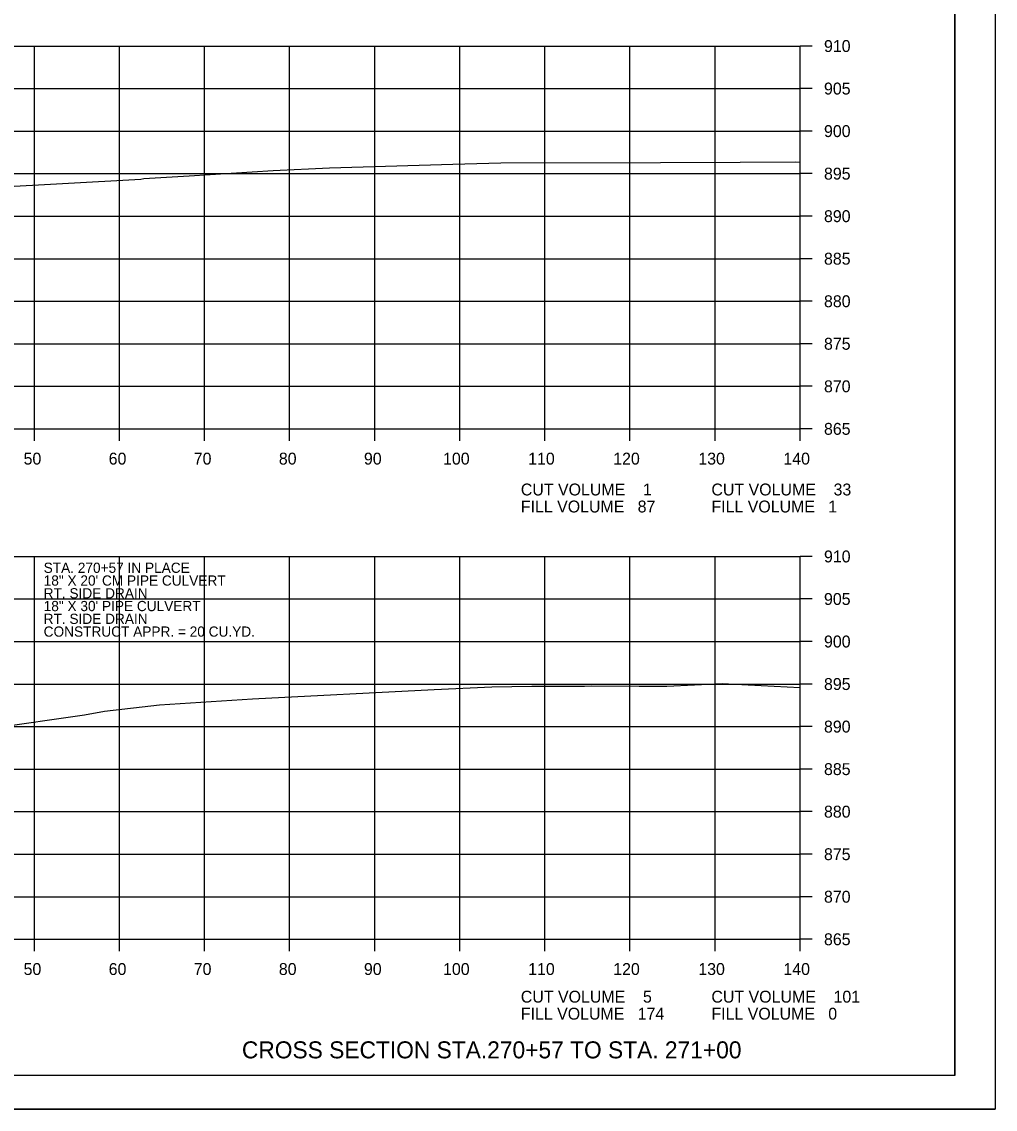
# Model space of a CAD drawing. Extents: x 1486524 to 1499135, y 326561 to 337924.
# Drawn here: x 1489031.4 to 1489145.8, y 330432.6 to 330560.4 of the extents above; entities that cross this region are included whole.
import ezdxf

# ---------------------------------------------------------------- set-up
doc = ezdxf.new("R2010")
doc.units = 0
for name, color, linetype in [('E_Const Align', 7, 'Continuous'), ('E_Const Align Station', 7, 'Continuous'), ('E_Ownership Information', 7, 'Continuous'), ('E_Property Line', 7, 'Continuous'), ('E_Proposed ROW Fig Annot', 7, 'Continuous'), ('E_Quarter Calls', 7, 'Continuous'), ('E_Tract Number', 7, 'Continuous')]:
    doc.layers.add(name, color=color, linetype=linetype)

msp = doc.modelspace()

# ---------------------------------------------------------------- linework, layer by layer
at = {"layer": 'E_Const Align'}
for p, q in [((1489122.89, 330512.57), (1489122.89, 330557.57)), ((1489124.29, 330557.57), (1489122.89, 330557.57)), ((1489124.29, 330552.57), (1489122.89, 330552.57)), ((1489124.29, 330547.57), (1489122.89, 330547.57)), ((1489124.29, 330542.57), (1489122.89, 330542.57)), ((1489124.29, 330537.57), (1489122.89, 330537.57)), ((1489124.29, 330532.57), (1489122.89, 330532.57)), ((1489124.29, 330527.57), (1489122.89, 330527.57)), ((1489124.29, 330522.57), (1489122.89, 330522.57)), ((1489124.29, 330517.57), (1489122.89, 330517.57)), ((1488842.89, 330512.57), (1489122.89, 330512.57)), ((1489032.89, 330511.17), (1489032.89, 330512.57)), ((1489042.89, 330511.17), (1489042.89, 330512.57)), ((1489052.89, 330511.17), (1489052.89, 330512.57)), ((1489062.89, 330511.17), (1489062.89, 330512.57)), ((1489072.89, 330511.17), (1489072.89, 330512.57)), ((1489082.89, 330511.17), (1489082.89, 330512.57)), ((1489092.89, 330511.17), (1489092.89, 330512.57)), ((1489102.89, 330511.17), (1489102.89, 330512.57)), ((1489112.89, 330511.17), (1489112.89, 330512.57)), ((1489122.89, 330511.17), (1489122.89, 330512.57)), ((1489124.29, 330512.57), (1489122.89, 330512.57)), ((1489122.89, 330452.57), (1489122.89, 330497.57)), ((1489124.29, 330497.57), (1489122.89, 330497.57)), ((1489124.29, 330492.57), (1489122.89, 330492.57)), ((1489124.29, 330487.57), (1489122.89, 330487.57)), ((1489124.29, 330482.57), (1489122.89, 330482.57)), ((1489124.29, 330477.57), (1489122.89, 330477.57)), ((1489124.29, 330472.57), (1489122.89, 330472.57)), ((1489124.29, 330467.57), (1489122.89, 330467.57)), ((1489124.29, 330462.57), (1489122.89, 330462.57)), ((1489124.29, 330457.57), (1489122.89, 330457.57)), ((1488842.89, 330452.57), (1489122.89, 330452.57)), ((1489032.89, 330451.17), (1489032.89, 330452.57)), ((1489042.89, 330451.17), (1489042.89, 330452.57)), ((1489052.89, 330451.17), (1489052.89, 330452.57)), ((1489062.89, 330451.17), (1489062.89, 330452.57)), ((1489072.89, 330451.17), (1489072.89, 330452.57)), ((1489082.89, 330451.17), (1489082.89, 330452.57)), ((1489092.89, 330451.17), (1489092.89, 330452.57)), ((1489102.89, 330451.17), (1489102.89, 330452.57)), ((1489112.89, 330451.17), (1489112.89, 330452.57)), ((1489122.89, 330451.17), (1489122.89, 330452.57)), ((1489124.29, 330452.57), (1489122.89, 330452.57))]:
    msp.add_line(p, q, dxfattribs=at)
at = {"layer": 'E_Ownership Information'}
for p, q in [((1488842.89, 330557.57), (1489122.89, 330557.57)), ((1489032.89, 330512.57), (1489032.89, 330557.57)), ((1489042.89, 330512.57), (1489042.89, 330557.57)), ((1489052.89, 330512.57), (1489052.89, 330557.57)), ((1489062.89, 330512.57), (1489062.89, 330557.57)), ((1489072.89, 330512.57), (1489072.89, 330557.57)), ((1489082.89, 330512.57), (1489082.89, 330557.57)), ((1489092.89, 330512.57), (1489092.89, 330557.57)), ((1489102.89, 330512.57), (1489102.89, 330557.57)), ((1489112.89, 330512.57), (1489112.89, 330557.57)), ((1489122.89, 330512.57), (1489122.89, 330557.57)), ((1488842.89, 330552.57), (1489122.89, 330552.57)), ((1488842.89, 330547.57), (1489122.89, 330547.57)), ((1488842.89, 330542.57), (1489122.89, 330542.57)), ((1488842.89, 330537.57), (1489122.89, 330537.57)), ((1488842.89, 330532.57), (1489122.89, 330532.57)), ((1488842.89, 330527.57), (1489122.89, 330527.57)), ((1488842.89, 330522.57), (1489122.89, 330522.57)), ((1488842.89, 330517.57), (1489122.89, 330517.57)), ((1488842.89, 330512.57), (1489122.89, 330512.57)), ((1488842.89, 330497.57), (1489122.89, 330497.57)), ((1489032.89, 330452.57), (1489032.89, 330497.57)), ((1489042.89, 330452.57), (1489042.89, 330497.57)), ((1489052.89, 330452.57), (1489052.89, 330497.57)), ((1489062.89, 330452.57), (1489062.89, 330497.57)), ((1489072.89, 330452.57), (1489072.89, 330497.57)), ((1489082.89, 330452.57), (1489082.89, 330497.57)), ((1489092.89, 330452.57), (1489092.89, 330497.57)), ((1489102.89, 330452.57), (1489102.89, 330497.57)), ((1489112.89, 330452.57), (1489112.89, 330497.57)), ((1489122.89, 330452.57), (1489122.89, 330497.57)), ((1488842.89, 330492.57), (1489122.89, 330492.57)), ((1488842.89, 330487.57), (1489122.89, 330487.57)), ((1488842.89, 330482.57), (1489122.89, 330482.57)), ((1488842.89, 330477.57), (1489122.89, 330477.57)), ((1488842.89, 330472.57), (1489122.89, 330472.57)), ((1488842.89, 330467.57), (1489122.89, 330467.57)), ((1488842.89, 330462.57), (1489122.89, 330462.57)), ((1488842.89, 330457.57), (1489122.89, 330457.57)), ((1488842.89, 330452.57), (1489122.89, 330452.57))]:
    msp.add_line(p, q, dxfattribs=at)
at = {"layer": 'E_Property Line'}
for q in [(1489141.07, 330642.03), (1488824.89, 330436.57)]:
    msp.add_line((1489141.07, 330436.57), q, dxfattribs=at)
at = {"layer": 'E_Quarter Calls'}
msp.add_line((1488812.48, 330432.59), (1489145.82, 330432.59), dxfattribs=at)
for points in [[(1488812.48, 330645.93), (1489145.82, 330645.93), (1489145.82, 330432.59), (1488812.48, 330432.59)], [(1489058.81, 330642.03), (1489058.81, 330632.15), (1489094.54, 330632.15), (1489094.54, 330629.23), (1489117.74, 330629.23), (1489117.74, 330604.9), (1489141.07, 330604.9), (1489141.07, 330436.57), (1488824.89, 330436.57), (1488824.89, 330642.03)]]:
    msp.add_lwpolyline(points, close=True, dxfattribs=at)
at = {"layer": 'E_Tract Number'}
for points in [[(1489027.64, 330540.94), (1489045.39, 330541.91), (1489045.76, 330541.98), (1489051.09, 330542.31), (1489060.97, 330542.95), (1489067.58, 330543.25), (1489082.06, 330543.7), (1489087.7, 330543.85), (1489106.47, 330543.89), (1489115.83, 330543.9), (1489122.33, 330543.94), (1489122.89, 330543.93)], [(1489027.8, 330477.39), (1489038.78, 330478.97), (1489041.11, 330479.39), (1489047.58, 330480.12), (1489058.52, 330480.84), (1489079.86, 330481.94), (1489086.67, 330482.24), (1489091.37, 330482.32), (1489097.53, 330482.34), (1489098.38, 330482.35), (1489103.98, 330482.34), (1489107.23, 330482.34), (1489113.71, 330482.63), (1489122.89, 330482.18)]]:
    msp.add_lwpolyline(points, dxfattribs=at)

# ---------------------------------------------------------------- texts
at = {"layer": 'E_Const Align Station'}
for s, p in [('910', (1489125.69, 330556.87)), ('905', (1489125.69, 330551.87)), ('900', (1489125.69, 330546.87)), ('895', (1489125.69, 330541.87)), ('890', (1489125.69, 330536.87)), ('885', (1489125.69, 330531.87)), ('880', (1489125.69, 330526.87)), ('875', (1489125.69, 330521.87)), ('870', (1489125.69, 330516.87)), ('865', (1489125.69, 330511.87)), ('50', (1489031.62, 330508.37)), ('60', (1489041.62, 330508.37)), ('70', (1489051.62, 330508.37)), ('80', (1489061.62, 330508.37)), ('90', (1489071.62, 330508.37)), ('100', (1489080.92, 330508.37)), ('110', (1489090.92, 330508.37)), ('120', (1489100.92, 330508.37)), ('130', (1489110.92, 330508.37)), ('140', (1489120.92, 330508.37)), ('CUT VOLUME    1', (1489090.06, 330504.74)), ('CUT VOLUME    33', (1489112.46, 330504.74)), ('FILL VOLUME   87', (1489090.06, 330502.74)), ('FILL VOLUME   1', (1489112.46, 330502.74)), ('910', (1489125.69, 330496.87)), ('905', (1489125.69, 330491.87)), ('900', (1489125.69, 330486.87)), ('895', (1489125.69, 330481.87)), ('890', (1489125.69, 330476.87)), ('885', (1489125.69, 330471.87)), ('880', (1489125.69, 330466.87)), ('875', (1489125.69, 330461.87)), ('870', (1489125.69, 330456.87)), ('865', (1489125.69, 330451.87)), ('50', (1489031.62, 330448.37)), ('60', (1489041.62, 330448.37)), ('70', (1489051.62, 330448.37)), ('80', (1489061.62, 330448.37)), ('90', (1489071.62, 330448.37)), ('100', (1489080.92, 330448.37)), ('110', (1489090.92, 330448.37)), ('120', (1489100.92, 330448.37)), ('130', (1489110.92, 330448.37)), ('140', (1489120.92, 330448.37)), ('CUT VOLUME    5', (1489090.06, 330445.12)), ('CUT VOLUME    101', (1489112.46, 330445.12)), ('FILL VOLUME   174', (1489090.06, 330443.12)), ('FILL VOLUME   0', (1489112.46, 330443.12))]:
    msp.add_text(s, height=1.4, dxfattribs=at).set_placement(p)
at = {"layer": 'E_Proposed ROW Fig Annot'}
for s, p in [('STA. 270+57 IN PLACE', (1489033.98, 330495.64)), ('18" X 20\' CM PIPE CULVERT', (1489033.98, 330494.14)), ('RT. SIDE DRAIN', (1489033.98, 330492.64)), ('18" X 30\' PIPE CULVERT', (1489033.98, 330491.14)), ('RT. SIDE DRAIN', (1489033.98, 330489.64)), ('CONSTRUCT APPR. = 20 CU.YD.', (1489033.98, 330488.14))]:
    msp.add_text(s, height=1.2, rotation=360, dxfattribs=at).set_placement(p)
msp.add_text('CROSS SECTION STA.270+57 TO STA. 271+00', height=2, dxfattribs=at).set_placement((1489057.28, 330438.57))

doc.saveas('drawing.dxf')
